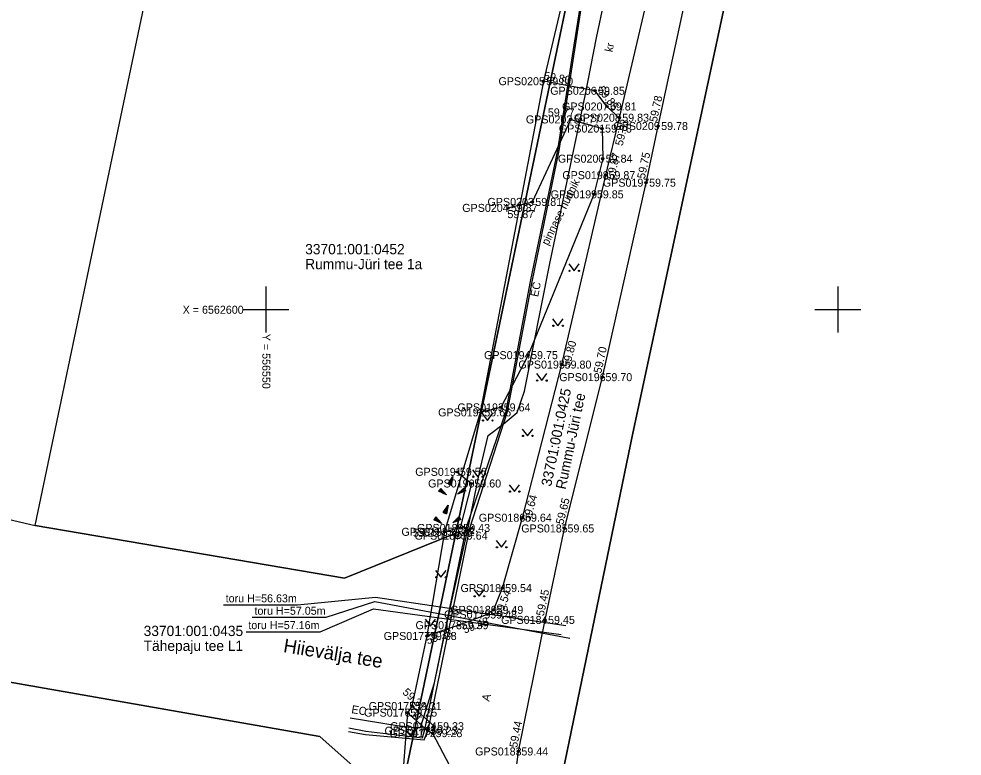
# Model space of a CAD drawing. Extents: x 551623 to 559850, y 6561220 to 6567135.
# Drawn here: x 556528.4 to 556610.9, y 6562560.9 to 6562625.4 of the extents above; entities that cross this region are included whole.
import ezdxf

# ---------------------------------------------------------------- set-up
doc = ezdxf.new("R2010")
doc.units = 0
for name, color, linetype in [('HALJASTUS', 7, 'Continuous'), ('KORGUS-EH2000', 7, 'Continuous'), ('KTRASS', 7, 'Continuous'), ('MOOTKORG-EH2000', 7, 'Continuous'), ('MOOTMPUNKT', 7, 'Continuous'), ('MOOTNR', 7, 'Continuous'), ('MOOTPIIR', 7, 'Continuous'), ('MPKAABEL', 7, 'Continuous'), ('PIIR', 7, 'Continuous'), ('PIIRIMLEITUD', 7, 'Continuous'), ('RELJEEF', 7, 'Continuous'), ('SITRASS', 7, 'Continuous'), ('SKTRASS', 7, 'Continuous'), ('TEE', 7, 'Continuous'), ('VORK', 7, 'Continuous'), ('VTRASS', 7, 'Continuous')]:
    doc.layers.add(name, color=color, linetype=linetype)

msp = doc.modelspace()

# ---------------------------------------------------------------- linework, layer by layer
at = {"layer": 'HALJASTUS'}
for p, q in [((556576.479, 6562603.983), (556576.943, 6562603.376)), ((556576.943, 6562603.376), (556577.388, 6562603.983)), ((556575.066, 6562599.187), (556575.529, 6562598.58)), ((556575.529, 6562598.58), (556575.975, 6562599.187)), ((556573.652, 6562594.391), (556574.116, 6562593.784)), ((556574.116, 6562593.784), (556574.561, 6562594.391)), ((556568.911, 6562590.903), (556569.375, 6562590.296)), ((556569.375, 6562590.296), (556569.82, 6562590.903)), ((556572.41, 6562589.549), (556572.873, 6562588.943)), ((556572.873, 6562588.943), (556573.319, 6562589.549)), ((556568.059, 6562585.976), (556568.522, 6562585.369)), ((556568.522, 6562585.369), (556568.968, 6562585.976)), ((556571.27, 6562584.681), (556571.734, 6562584.074)), ((556571.734, 6562584.074), (556572.179, 6562584.681)), ((556567.206, 6562581.049), (556567.669, 6562580.442)), ((556567.669, 6562580.442), (556568.115, 6562581.049)), ((556570.13, 6562579.813), (556570.594, 6562579.206)), ((556570.594, 6562579.206), (556571.039, 6562579.813)), ((556564.835, 6562577.191), (556565.299, 6562576.585)), ((556565.299, 6562576.585), (556565.744, 6562577.191)), ((556568.187, 6562575.527), (556568.651, 6562574.92)), ((556568.651, 6562574.92), (556569.096, 6562575.527)), ((556563.915, 6562572.929), (556564.378, 6562572.322)), ((556564.378, 6562572.322), (556564.824, 6562572.929)), ((556562.21, 6562563.277), (556562.673, 6562562.67)), ((556562.673, 6562562.67), (556563.119, 6562563.277))]:
    msp.add_line(p, q, dxfattribs=at)
msp.add_lwpolyline([(556571.15, 6562608.883), (556573.29, 6562609.406), (556576.645, 6562616.618), (556579.387, 6562615.821), (556579.442, 6562613.188), (556578.67, 6562610.067), (556572.918, 6562596.009), (556570.524, 6562591.44), (556568.571, 6562590.977)], dxfattribs=at)
for centre in [(556576.542, 6562603.376), (556577.371, 6562603.376), (556575.128, 6562598.58), (556575.957, 6562598.58), (556573.715, 6562593.784), (556574.543, 6562593.784), (556568.974, 6562590.296), (556569.803, 6562590.296), (556572.472, 6562588.943), (556573.301, 6562588.943), (556568.121, 6562585.369), (556568.95, 6562585.369), (556571.333, 6562584.074), (556572.161, 6562584.074), (556567.268, 6562580.442), (556568.097, 6562580.442), (556570.193, 6562579.206), (556571.022, 6562579.206), (556564.898, 6562576.585), (556565.727, 6562576.585), (556568.25, 6562574.92), (556569.078, 6562574.92), (556563.977, 6562572.322), (556564.806, 6562572.322), (556562.272, 6562562.67), (556563.101, 6562562.67)]:
    msp.add_circle(centre, 0.055, dxfattribs=at)
at = {"layer": 'KORGUS-EH2000'}
for centre in [(556574.251, 6562619.959), (556578.774, 6562619.124), (556576.645, 6562616.618), (556580.887, 6562616.768), (556584.29, 6562616.041), (556579.688, 6562611.746), (556583.237, 6562611.088), (556571.15, 6562608.883), (556572.918, 6562596.009), (556575.85, 6562595.183), (556579.421, 6562594.083), (556568.833, 6562591.002), (556566.692, 6562585.806), (556572.387, 6562581.794), (556565.624, 6562580.56), (556576.101, 6562580.855), (556570.65, 6562575.641), (556569.348, 6562573.329), (556574.404, 6562572.858), (556564.07, 6562571.452), (556562.761, 6562565.324), (556572.069, 6562561.354)]:
    msp.add_circle(centre, 0.1, dxfattribs=at)
at = {"layer": 'KTRASS'}
msp.add_line((556559.576, 6562574.84), (556576.227, 6562572.376), dxfattribs=at)
msp.add_lwpolyline([(556546.279, 6562574.173), (556552.746, 6562574.173), (556559.576, 6562574.84)], dxfattribs=at)
at = {"layer": 'MOOTMPUNKT'}
for centre in [(556574.251, 6562619.959), (556578.774, 6562619.124), (556579.805, 6562617.75), (556576.645, 6562616.618), (556580.887, 6562616.768), (556579.387, 6562615.821), (556584.29, 6562616.041), (556579.442, 6562613.188), (556579.688, 6562611.746), (556583.237, 6562611.088), (556578.67, 6562610.067), (556573.29, 6562609.406), (556571.15, 6562608.883), (556572.918, 6562596.009), (556575.85, 6562595.183), (556579.421, 6562594.083), (556568.833, 6562591.002), (556570.524, 6562591.44), (556566.692, 6562585.806), (556567.956, 6562584.786), (556572.387, 6562581.794), (556565.624, 6562580.56), (556566.991, 6562580.898), (556576.101, 6562580.855), (556566.776, 6562580.226), (556570.65, 6562575.641), (556569.894, 6562573.737), (556569.348, 6562573.329), (556574.404, 6562572.858), (556566.853, 6562572.396), (556564.07, 6562571.452), (556562.362, 6562564.746), (556562.761, 6562565.324), (556564.146, 6562563.165), (556564.707, 6562563.562), (556564.57, 6562562.955), (556572.069, 6562561.354)]:
    msp.add_circle(centre, 0.1, dxfattribs=at)
at = {"layer": 'MOOTPIIR'}
for points in [[(556618.715, 6562822.195), (556606.273, 6562747.18), (556599.844, 6562739.348), (556593.96, 6562711.51), (556588.43, 6562685.07), (556587.797, 6562685.099), (556586.503, 6562677.711), (556584.378, 6562665.61), (556582.242, 6562658.609), (556579.58, 6562644.209), (556576.324, 6562628.772), (556574.251, 6562619.959), (556568.733, 6562591.002), (556565.624, 6562580.56), (556564.07, 6562571.452), (556562.761, 6562565.324), (556562.362, 6562564.746), (556561.89, 6562558.297), (556552.726, 6562513.925), (556552.161, 6562514.02), (556543.863, 6562474.66)], [(556556.888, 6562482.698), (556561.272, 6562503.736), (556564.4, 6562519.072), (556568.187, 6562537.349), (556571.081, 6562553.531), (556572.069, 6562561.354), (556574.404, 6562572.858), (556576.101, 6562580.855), (556579.421, 6562594.083), (556583.237, 6562611.088), (556584.29, 6562616.041), (556587.083, 6562629.028), (556588.849, 6562637.213), (556592.933, 6562656.038), (556598.687, 6562681.695), (556602.285, 6562698.066), (556604.36, 6562708.434), (556605.991, 6562717.328), (556608.762, 6562730.722), (556610.742, 6562740.429), (556615.494, 6562765.342), (556618.725, 6562784.886)]]:
    msp.add_lwpolyline(points, dxfattribs=at)
at = {"layer": 'MPKAABEL'}
for points in [[(556557.229, 6562563.109), (556558.692, 6562562.847), (556563.836, 6562562.377), (556564.214, 6562563.323), (556567.822, 6562580.89), (556571.114, 6562591.066), (556573.261, 6562602.424), (556575.642, 6562613.904), (556577.051, 6562623.082), (556578.502, 6562632.442), (556579.664, 6562637.006), (556581.262, 6562644.688), (556583.373, 6562656.462), (556585.711, 6562662.597), (556587.077, 6562670.843), (556589.661, 6562684.582), (556589.053, 6562684.696)], [(556557.251, 6562563.41), (556558.745, 6562563.142), (556563.686, 6562562.548), (556563.921, 6562563.388), (556567.529, 6562580.955), (556570.996, 6562591.096), (556573.134, 6562602.455), (556575.529, 6562613.922), (556576.948, 6562623.102), (556578.427, 6562632.457), (556579.563, 6562637.039), (556581.073, 6562644.724), (556583.093, 6562656.569), (556585.431, 6562662.704), (556586.974, 6562670.856), (556589.559, 6562684.54), (556589.053, 6562684.696)]]:
    msp.add_lwpolyline(points, dxfattribs=at)
at = {"layer": 'PIIR'}
for points in [[(556710.03, 6562313.25), (556617.42, 6562320.13), (556533.07, 6562326.41), (556527.9, 6562326.79), (556528.51, 6562329.75), (556582.07, 6562589.19), (556598.38, 6562665.28), (556613.6, 6562737.05), (556599.77, 6562739.31), (556564.04, 6562745.3), (556527.58, 6562751.46), (556484.67, 6562758.65), (556443.66, 6562765.51), (556431.83, 6562767.5), (556389.83, 6562774.53)], [(556455.22, 6562600.54), (556493.79, 6562589.57), (556529.82, 6562581.1), (556556.88, 6562576.51), (556566.59, 6562580.45), (556561.6, 6562556.55), (556554.72, 6562562.67), (556521.1, 6562568.54), (556481.19, 6562578.57), (556444.74, 6562588.67)]]:
    msp.add_lwpolyline(points, dxfattribs=at)
for points in [[(556599.77, 6562739.31), (556613.6, 6562737.05), (556598.38, 6562665.28), (556582.07, 6562589.19), (556528.51, 6562329.75), (556527.9, 6562326.79), (556533.07, 6562326.41), (556532.21, 6562322.88), (556529.17, 6562310.34), (556520.17, 6562273.55), (556523.22, 6562261.92), (556489.06, 6562281.04), (556502.86, 6562283.59), (556510.45, 6562310.26), (556519.14, 6562350.21), (556529.77, 6562402.46), (556539.62, 6562450.85), (556543.81, 6562471.43), (556552.64, 6562513.89), (556561.6, 6562556.55), (556566.59, 6562580.45), (556577.04, 6562630.35), (556588.43, 6562685.07), (556593.96, 6562711.51)], [(556577.04, 6562630.35), (556566.59, 6562580.45), (556556.88, 6562576.51), (556529.82, 6562581.1), (556541.5, 6562636.89)], [(556561.6, 6562556.55), (556552.64, 6562513.89), (556511.16, 6562521.05), (556521.1, 6562568.54), (556554.72, 6562562.67)]]:
    msp.add_lwpolyline(points, close=True, dxfattribs=at)
at = {"layer": 'PIIRIMLEITUD'}
msp.add_circle((556566.776, 6562580.226), 0.285, dxfattribs=at)
at = {"layer": 'RELJEEF'}
for p, q in [((556565.918, 6562584.752), (556566.338, 6562585.392)), ((556566.338, 6562585.392), (556566.198, 6562584.637)), ((556566.313, 6562585.352), (556566.333, 6562585.362)), ((556565.918, 6562584.752), (556566.243, 6562584.892)), ((556565.918, 6562584.752), (556566.198, 6562584.637)), ((556565.918, 6562584.752), (556565.918, 6562584.752)), ((556565.968, 6562584.827), (556566.253, 6562584.947)), ((556565.983, 6562584.727), (556566.233, 6562584.832)), ((556566.018, 6562584.902), (556566.268, 6562585.007)), ((556566.048, 6562584.697), (556566.223, 6562584.772)), ((556566.068, 6562584.977), (556566.193, 6562585.032)), ((556566.118, 6562585.052), (556566.288, 6562585.127)), ((556566.118, 6562584.672), (556566.213, 6562584.712)), ((556566.168, 6562585.127), (556566.298, 6562585.187)), ((556566.183, 6562584.647), (556566.198, 6562584.652)), ((556566.193, 6562585.032), (556566.278, 6562585.067)), ((556566.213, 6562585.202), (556566.313, 6562585.242)), ((556566.263, 6562585.277), (556566.323, 6562585.302)), ((556565.276, 6562584.351), (556565.091, 6562584.111)), ((556565.781, 6562583.781), (556565.091, 6562584.111)), ((556565.101, 6562584.126), (556565.106, 6562584.106)), ((556565.146, 6562584.181), (556565.161, 6562584.081)), ((556565.191, 6562584.241), (556565.216, 6562584.056)), ((556565.231, 6562584.296), (556565.266, 6562584.026)), ((556565.276, 6562584.351), (556565.781, 6562583.781)), ((556565.276, 6562584.351), (556565.321, 6562584.001)), ((556565.276, 6562584.351), (556565.276, 6562584.351)), ((556565.336, 6562584.286), (556565.376, 6562583.976)), ((556565.396, 6562584.216), (556565.431, 6562583.951)), ((556565.456, 6562584.151), (556565.471, 6562584.011)), ((556565.471, 6562584.011), (556565.486, 6562583.921)), ((556565.511, 6562584.081), (556565.541, 6562583.896)), ((556565.571, 6562584.016), (556565.591, 6562583.871)), ((556565.631, 6562583.946), (556565.646, 6562583.846)), ((556565.691, 6562583.881), (556565.701, 6562583.816)), ((556565.751, 6562583.811), (556565.756, 6562583.791)), ((556566.756, 6562583.846), (556567.296, 6562584.391)), ((556567.466, 6562584.141), (556566.756, 6562583.846)), ((556566.796, 6562583.861), (556566.781, 6562583.866)), ((556566.881, 6562583.896), (556566.821, 6562583.911)), ((556566.966, 6562583.931), (556566.861, 6562583.951)), ((556567.046, 6562583.966), (556566.906, 6562583.996)), ((556567.131, 6562584.001), (556566.946, 6562584.036)), ((556567.081, 6562584.061), (556566.991, 6562584.081)), ((556567.296, 6562584.071), (556567.031, 6562584.121)), ((556567.381, 6562584.106), (556567.076, 6562584.166)), ((556567.216, 6562584.036), (556567.081, 6562584.061)), ((556567.466, 6562584.141), (556567.116, 6562584.206)), ((556567.426, 6562584.196), (556567.161, 6562584.251)), ((556567.386, 6562584.256), (556567.201, 6562584.291)), ((556567.346, 6562584.316), (556567.246, 6562584.336)), ((556567.306, 6562584.376), (556567.286, 6562584.376)), ((556567.466, 6562584.141), (556567.296, 6562584.391)), ((556567.466, 6562584.141), (556567.466, 6562584.141)), ((556565.501, 6562582.26), (556565.921, 6562582.9)), ((556565.921, 6562582.9), (556565.781, 6562582.145)), ((556565.896, 6562582.86), (556565.916, 6562582.87)), ((556565.501, 6562582.26), (556565.826, 6562582.4)), ((556565.501, 6562582.26), (556565.781, 6562582.145)), ((556565.501, 6562582.26), (556565.501, 6562582.26)), ((556565.551, 6562582.335), (556565.836, 6562582.455)), ((556565.566, 6562582.235), (556565.816, 6562582.34)), ((556565.601, 6562582.41), (556565.851, 6562582.515)), ((556565.631, 6562582.205), (556565.806, 6562582.28)), ((556565.651, 6562582.485), (556565.776, 6562582.54)), ((556565.701, 6562582.56), (556565.871, 6562582.635)), ((556565.701, 6562582.18), (556565.796, 6562582.22)), ((556565.751, 6562582.635), (556565.881, 6562582.695)), ((556565.766, 6562582.155), (556565.781, 6562582.16)), ((556565.776, 6562582.54), (556565.861, 6562582.575)), ((556565.796, 6562582.71), (556565.896, 6562582.75)), ((556565.846, 6562582.785), (556565.906, 6562582.81)), ((556564.859, 6562581.859), (556564.674, 6562581.619)), ((556565.364, 6562581.289), (556564.674, 6562581.619)), ((556564.684, 6562581.634), (556564.689, 6562581.614)), ((556564.729, 6562581.689), (556564.744, 6562581.589)), ((556564.774, 6562581.749), (556564.799, 6562581.564)), ((556564.814, 6562581.804), (556564.849, 6562581.534)), ((556564.859, 6562581.859), (556565.364, 6562581.289)), ((556564.859, 6562581.859), (556564.904, 6562581.509)), ((556564.859, 6562581.859), (556564.859, 6562581.859)), ((556564.919, 6562581.794), (556564.959, 6562581.484)), ((556564.979, 6562581.724), (556565.014, 6562581.459)), ((556565.039, 6562581.659), (556565.054, 6562581.519)), ((556565.054, 6562581.519), (556565.069, 6562581.429)), ((556565.094, 6562581.589), (556565.124, 6562581.404)), ((556565.154, 6562581.524), (556565.174, 6562581.379)), ((556565.214, 6562581.454), (556565.229, 6562581.354)), ((556565.274, 6562581.389), (556565.284, 6562581.324)), ((556565.334, 6562581.319), (556565.339, 6562581.299)), ((556566.339, 6562581.354), (556566.879, 6562581.899)), ((556567.049, 6562581.649), (556566.339, 6562581.354)), ((556566.379, 6562581.369), (556566.364, 6562581.374)), ((556566.464, 6562581.404), (556566.404, 6562581.419)), ((556566.549, 6562581.439), (556566.444, 6562581.459)), ((556566.629, 6562581.474), (556566.489, 6562581.504)), ((556566.714, 6562581.509), (556566.529, 6562581.544)), ((556566.664, 6562581.569), (556566.574, 6562581.589)), ((556566.879, 6562581.579), (556566.614, 6562581.629)), ((556566.964, 6562581.614), (556566.659, 6562581.674)), ((556566.799, 6562581.544), (556566.664, 6562581.569)), ((556567.049, 6562581.649), (556566.699, 6562581.714)), ((556567.009, 6562581.704), (556566.744, 6562581.759)), ((556566.969, 6562581.764), (556566.784, 6562581.799)), ((556566.929, 6562581.824), (556566.829, 6562581.844)), ((556566.889, 6562581.884), (556566.869, 6562581.884)), ((556567.049, 6562581.649), (556566.879, 6562581.899)), ((556567.049, 6562581.649), (556567.049, 6562581.649))]:
    msp.add_line(p, q, dxfattribs=at)
msp.add_lwpolyline([(556566.692, 6562585.806), (556567.956, 6562584.786), (556566.991, 6562580.898), (556565.624, 6562580.56)], dxfattribs=at)
at = {"layer": 'SITRASS'}
msp.add_lwpolyline([(556557.371, 6562564.301), (556561.477, 6562563.637), (556562.957, 6562563.438), (556563.512, 6562563.445), (556564.73, 6562567.352), (556566.145, 6562574), (556567.68, 6562580.895), (556568.719, 6562586.031), (556569.43, 6562588.973), (556570.727, 6562589.961), (556571.969, 6562590.996), (556572.613, 6562592.852), (556574.813, 6562604.016), (556577.91, 6562618.668), (556578.887, 6562623.758), (556580.25, 6562630.066)], dxfattribs=at)
at = {"layer": 'SKTRASS'}
msp.add_line((556559.403, 6562573.828), (556575.806, 6562571.577), dxfattribs=at)
msp.add_lwpolyline([(556548.262, 6562571.829), (556554.729, 6562571.829), (556559.403, 6562573.828)], dxfattribs=at)
at = {"layer": 'TEE'}
for points in [[(556556.888, 6562482.698), (556561.272, 6562503.736), (556564.4, 6562519.072), (556568.187, 6562537.349), (556571.081, 6562553.531), (556572.069, 6562561.354), (556574.404, 6562572.858), (556576.101, 6562580.855), (556579.421, 6562594.083), (556583.237, 6562611.088), (556584.29, 6562616.041), (556587.083, 6562629.028), (556588.849, 6562637.213), (556592.933, 6562656.038), (556598.687, 6562681.695), (556602.285, 6562698.066), (556604.36, 6562708.434), (556605.991, 6562717.328), (556608.762, 6562730.722), (556610.742, 6562740.429)], [(556592.057, 6562701.776), (556592.12, 6562701.583), (556596.248, 6562700.431), (556597.567, 6562699.677), (556598.369, 6562697.7), (556595.142, 6562682.757), (556589.485, 6562656.87), (556586.387, 6562641.744), (556585.715, 6562638.373), (556584.087, 6562630.443), (556580.887, 6562616.768), (556579.688, 6562611.746), (556575.85, 6562595.183), (556572.387, 6562581.794), (556570.65, 6562575.641), (556569.894, 6562573.737), (556569.348, 6562573.329), (556566.853, 6562572.396), (556564.07, 6562571.452)], [(556580.887, 6562616.768), (556579.805, 6562617.75), (556578.774, 6562619.124), (556574.251, 6562619.959)], [(556562.761, 6562565.324), (556564.707, 6562563.562), (556564.57, 6562562.955), (556566.051, 6562560.132), (556566.713, 6562556.691), (556567.051, 6562556.539), (556565.885, 6562548.406), (556563.944, 6562538.439), (556560.47, 6562520.162), (556557.327, 6562504.664), (556552.899, 6562483.554), (556548.475, 6562463.847), (556546.711, 6562456.111), (556542.048, 6562433.596), (556535.231, 6562402.146), (556530.556, 6562380.69), (556526.024, 6562360.541), (556521.674, 6562342.907), (556517.076, 6562323.398), (556516.506, 6562321.348), (556514.845, 6562321.726), (556512.019, 6562322.67)], [(556562.362, 6562564.746), (556564.146, 6562563.165), (556564.57, 6562562.955)]]:
    msp.add_lwpolyline(points, dxfattribs=at)
at = {"layer": 'VORK'}
for p, q in [((556550, 6562602), (556550, 6562598)), ((556600, 6562602), (556600, 6562598)), ((556548, 6562600), (556552, 6562600)), ((556598, 6562600), (556602, 6562600))]:
    msp.add_line(p, q, dxfattribs=at)
at = {"layer": 'VTRASS'}
for points in [[(556548.797, 6562573.087), (556555.264, 6562573.087), (556559.512, 6562574.469)], [(556559.512, 6562574.469), (556576.115, 6562571.357), (556576.572, 6562571.272)]]:
    msp.add_lwpolyline(points, dxfattribs=at)

# ---------------------------------------------------------------- texts
at = {"layer": 'HALJASTUS'}
msp.add_text('pinnase hunnik', height=0.7, rotation=63.64431, dxfattribs=at).set_placement((556574.668, 6562605.545))
at = {"layer": 'KORGUS-EH2000'}
for s, rotation, p in [(' 59.80', 349.5386, (556574.001, 6562620.174)), (' 59.85', 306.88791, (556578.795, 6562619.43)), (' 59.78', 77.85958, (556584.119, 6562616.078)), (' 59.83', 76.57224, (556581.124, 6562614.009)), (' 59.87', 76.95454, (556580.383, 6562611.077)), (' 59.75', 78.00039, (556583.066, 6562611.124)), (' 59.80', 75.49943, (556576.501, 6562594.642)), (' 59.70', 77.35123, (556579.25, 6562594.121)), (' 59.64', 74.23372, (556573.03, 6562581.182)), (' 59.65', 75.91373, (556575.932, 6562580.898)), (' 59.54', 68.34657, (556570.493, 6562572.866)), (' 59.45', 78.01944, (556574.233, 6562572.894)), (' 59.48', 20.50444, (556567.129, 6562571.561)), (' 59.38', 18.73827, (556563.881, 6562570.625)), (' 59.31', 317.83158, (556561.691, 6562566.624)), (' 59.44', 78.52398, (556571.897, 6562561.389))]:
    msp.add_text(s, height=0.7, rotation=rotation, dxfattribs=at).set_placement(p)
for s, p in [(' 59.77', (556574.384, 6562616.884)), (' 59.87', (556570.849, 6562607.989)), (' 59.75', (556572.918, 6562595.659)), (' 59.66', (556568.833, 6562590.652)), (' 59.56', (556566.692, 6562585.456)), (' 59.22', (556562.588, 6562580.132))]:
    msp.add_text(s, height=0.7, dxfattribs=at).set_placement(p)
at = {"layer": 'KTRASS'}
msp.add_text('toru H=56.63m', height=0.7, dxfattribs=at).set_placement((556546.48, 6562574.393))
at = {"layer": 'MOOTKORG-EH2000'}
for s, p in [(' 59.80', (556574.251, 6562619.609)), (' 59.85', (556578.774, 6562618.774)), (' 59.81', (556579.805, 6562617.4)), (' 59.77', (556576.645, 6562616.268)), (' 59.83', (556580.887, 6562616.418)), (' 59.78', (556579.387, 6562615.471)), (' 59.78', (556584.29, 6562615.691)), (' 59.84', (556579.442, 6562612.838)), (' 59.87', (556579.688, 6562611.396)), (' 59.75', (556583.237, 6562610.738)), (' 59.85', (556578.67, 6562609.717)), (' 59.87', (556571.15, 6562608.533)), (' 59.81', (556573.29, 6562609.056)), (' 59.75', (556572.918, 6562595.659)), (' 59.80', (556575.85, 6562594.833)), (' 59.70', (556579.421, 6562593.733)), (' 59.66', (556568.833, 6562590.652)), (' 59.64', (556570.524, 6562591.09)), (' 59.56', (556566.692, 6562585.456)), (' 59.60', (556567.956, 6562584.436)), (' 59.64', (556572.387, 6562581.444)), (' 59.43', (556566.991, 6562580.548)), (' 59.65', (556576.101, 6562580.505)), (' 59.22', (556565.624, 6562580.21)), (' 59.64', (556566.776, 6562579.876)), (' 59.54', (556570.65, 6562575.291)), (' 59.49', (556569.894, 6562573.387)), (' 59.48', (556569.348, 6562572.979)), (' 59.45', (556574.404, 6562572.508)), (' 59.39', (556566.853, 6562572.046)), (' 59.38', (556564.07, 6562571.102)), (' 59.31', (556562.761, 6562564.974)), (' 59.25', (556562.362, 6562564.396)), (' 59.33', (556564.707, 6562563.212)), (' 59.23', (556564.146, 6562562.815)), (' 59.28', (556564.57, 6562562.605)), (' 59.44', (556572.069, 6562561.004))]:
    msp.add_text(s, height=0.7, dxfattribs=at).set_placement(p)
at = {"layer": 'MOOTNR'}
for s, p in [('GPS0205 ', (556570.331, 6562619.609)), ('GPS0206 ', (556574.854, 6562618.774)), ('GPS0207 ', (556575.885, 6562617.4)), ('GPS0202 ', (556572.725, 6562616.268)), ('GPS0208 ', (556576.967, 6562616.418)), ('GPS0201 ', (556575.607, 6562615.471)), ('GPS0209 ', (556580.37, 6562615.691)), ('GPS0200 ', (556575.523, 6562612.838)), ('GPS0198 ', (556575.908, 6562611.396)), ('GPS0197 ', (556579.457, 6562610.738)), ('GPS0199 ', (556574.891, 6562609.717)), ('GPS0204 ', (556567.16, 6562608.533)), ('GPS0203 ', (556569.37, 6562609.056)), ('GPS0194 ', (556569.069, 6562595.659)), ('GPS0195 ', (556572.071, 6562594.833)), ('GPS0196 ', (556575.641, 6562593.733)), ('GPS0192 ', (556565.054, 6562590.652)), ('GPS0193 ', (556566.744, 6562591.09)), ('GPS0191 ', (556563.052, 6562585.456)), ('GPS0190 ', (556564.176, 6562584.436)), ('GPS0186 ', (556568.608, 6562581.444)), ('GPS0189 ', (556563.211, 6562580.548)), ('GPS0185 ', (556572.322, 6562580.505)), ('GPS0188 ', (556561.845, 6562580.21)), ('GPS0187 ', (556562.997, 6562579.876)), ('GPS0181 ', (556567.011, 6562575.291)), ('GPS0180 ', (556566.115, 6562573.387)), ('GPS0179 ', (556565.568, 6562572.979)), ('GPS0184 ', (556570.555, 6562572.508)), ('GPS0178 ', (556563.073, 6562572.046)), ('GPS0177 ', (556560.29, 6562571.102)), ('GPS0175 ', (556558.982, 6562564.974)), ('GPS0176 ', (556558.582, 6562564.396)), ('GPS0174 ', (556560.857, 6562563.212)), ('GPS0173 ', (556560.367, 6562562.815)), ('GPS0172 ', (556560.79, 6562562.605)), ('GPS0183 ', (556568.289, 6562561.004))]:
    msp.add_text(s, height=0.7, dxfattribs=at).set_placement(p)
at = {"layer": 'PIIR'}
for s, p in [('33701:001:0452', (556553.429, 6562604.825)), ('Rummu-Jüri tee 1a', (556553.429, 6562603.525)), ('33701:001:0435', (556539.307, 6562571.446)), ('Tähepaju tee L1', (556539.307, 6562570.146))]:
    msp.add_text(s, height=0.9, dxfattribs=at).set_placement(p)
for s, p in [('33701:001:0425', (556574.932, 6562584.479)), ('Rummu-Jüri tee', (556576.205, 6562584.216))]:
    msp.add_text(s, height=0.9, rotation=78.32747, dxfattribs=at).set_placement(p)
at = {"layer": 'SITRASS'}
for rotation, p in [(78.65645, (556573.794, 6562601.061)), (350.76834, (556557.438, 6562564.716))]:
    msp.add_text('EC', height=0.7, rotation=rotation, dxfattribs=at).set_placement(p)
at = {"layer": 'SKTRASS'}
msp.add_text('toru H=57.16m', height=0.7, dxfattribs=at).set_placement((556548.462, 6562572.049))
at = {"layer": 'TEE'}
for s, height, rotation, p in [('kr', 0.7, 78.27211, (556580.299, 6562622.464)), ('Hiievälja tee', 1.2, 350.70258, (556551.47, 6562570.048)), ('A', 0.7, 74.92553, (556569.516, 6562565.683)), ('kr', 0.7, 318.40985, (556562.727, 6562564.462))]:
    msp.add_text(s, height=height, rotation=rotation, dxfattribs=at).set_placement(p)
at = {"layer": 'VORK'}
msp.add_text('X = 6562600', height=0.7, dxfattribs=at).set_placement((556542.718, 6562599.627))
msp.add_text('Y = 556550 ', height=0.7, rotation=270, dxfattribs=at).set_placement((556549.683, 6562597.877))
at = {"layer": 'VTRASS'}
msp.add_text('toru H=57.05m', height=0.7, dxfattribs=at).set_placement((556548.998, 6562573.307))

doc.saveas('drawing.dxf')
